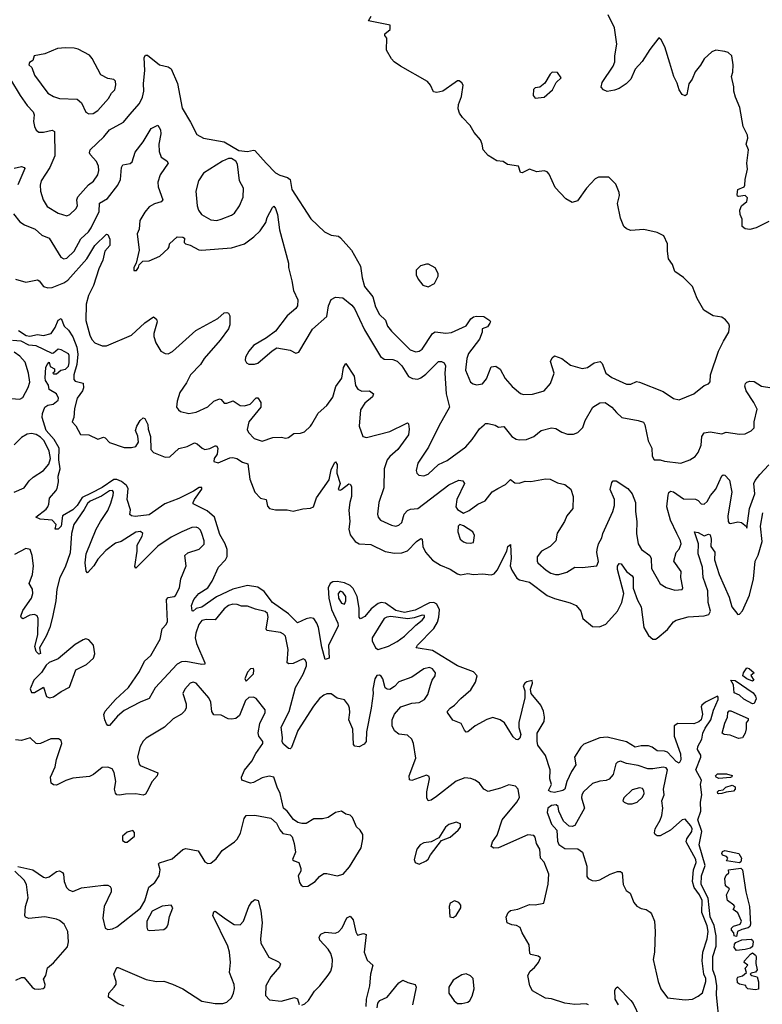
# Model space of a CAD drawing. Extents: x 1771496 to 1971148, y 471553 to 643630.
# Tile 613 of 656: x 1878524 to 1883581, y 625129 to 631832. Entities that reach past the tile are written whole.
import ezdxf

# ---------------------------------------------------------------- set-up
doc = ezdxf.new("R2010")
doc.units = 0

msp = doc.modelspace()

# ---------------------------------------------------------------- linework, layer by layer
at = {"layer": '0CON10XD'}
for points in [[(1883015, 629244), (1883115, 629284), (1883185, 629342), (1883215, 629353.8), (1883225, 629367.5), (1883227.5, 629415), (1883282.9, 629575), (1883315.8, 629644.2), (1883353.3, 629705), (1883356.2, 629745), (1883351.7, 629761.7), (1883329.5, 629789.5), (1883305.9, 629805.9), (1883245, 629816.2), (1883183.3, 629855), (1883138, 629935), (1883105, 630016), (1883045, 630078), (1882985, 630118.8), (1882970, 630165), (1882941.2, 630205), (1882934.2, 630255), (1882935.9, 630305.9), (1882909.5, 630359.5), (1882865, 630382.5), (1882773, 630403), (1882685, 630397.5), (1882655, 630407.5), (1882637.5, 630425), (1882615, 630480), (1882595, 630580), (1882608.8, 630635), (1882606.7, 630655), (1882583, 630713), (1882535, 630760), (1882465, 630760), (1882441.7, 630748.3), (1882382.5, 630685), (1882321.7, 630598.3), (1882285, 630587.5), (1882242.3, 630612.3), (1882169.5, 630689.5), (1882129.5, 630779.5), (1882115, 630796.2), (1882095, 630802.5), (1882045, 630796.7), (1881995, 630813.3), (1881945, 630790), (1881935, 630791.2), (1881920, 630835), (1881845.9, 630845.9), (1881815, 630866), (1881772.1, 630872.1), (1881715, 630906.7), (1881678.8, 630945), (1881673.8, 630985), (1881661.2, 631015), (1881619.2, 631065), (1881592.4, 631112.4), (1881539.2, 631165), (1881518.6, 631195), (1881510.5, 631225), (1881511.1, 631255), (1881531.7, 631308.3), (1881543.8, 631385), (1881535, 631402.5), (1881516.2, 631416.2), (1881505, 631416.2), (1881490, 631405), (1881405.6, 631344.4), (1881365, 631336), (1881340.9, 631340.9), (1881320.8, 631385), (1881300.2, 631410.2), (1881117.1, 631515), (1881074.3, 631544.3), (1881055, 631565.6), (1881021.8, 631625), (1881024.4, 631705), (1881009.4, 631725), (1881010, 631735), (1881046, 631765), (1881046.7, 631795), (1880900, 631825), (1880917.5, 631855)], [(1883625, 630458.8), (1883540, 630415), (1883495, 630403.3), (1883465, 630407.5), (1883444, 630424), (1883443, 630473), (1883430, 630505), (1883426.7, 630535), (1883439.2, 630565), (1883476.3, 630593.6), (1883479.4, 630619.4), (1883465, 630635.6), (1883418.3, 630628.3), (1883410.8, 630630.8), (1883408.8, 630641.2), (1883414.4, 630675), (1883456.7, 630695), (1883462, 630705), (1883463, 630743), (1883479.1, 630815), (1883474.5, 630855.5), (1883486.4, 630945), (1883471.2, 630985), (1883481.5, 631025), (1883480, 631045), (1883450, 631105), (1883428.2, 631235), (1883398.2, 631305), (1883387.9, 631345), (1883387.3, 631375), (1883371.1, 631445), (1883380, 631475), (1883382.5, 631525), (1883373.3, 631585), (1883348.3, 631608.3), (1883326.4, 631616.4), (1883265, 631623.3), (1883237, 631613), (1883184.4, 631565.6), (1883158.8, 631521.2), (1883122.6, 631477.4), (1883102.4, 631427.6), (1883081.4, 631395), (1883067.7, 631322.3), (1883055, 631312.5), (1883035, 631323.3), (1883014.2, 631355), (1883000.3, 631400.3), (1882977.5, 631445), (1882950.8, 631535), (1882917.3, 631647.3), (1882892.5, 631695), (1882875, 631707.5), (1882815, 631630), (1882762.4, 631547.6), (1882715.7, 631495), (1882685, 631426.2), (1882654.2, 631395.8), (1882607, 631363), (1882575, 631351.2), (1882525, 631342.5), (1882500, 631355), (1882483.6, 631373.6), (1882490, 631405), (1882564.2, 631515), (1882575.5, 631544.5), (1882575.5, 631585), (1882589.1, 631665), (1882575, 631777.5), (1882531.2, 631865)], [(1878995, 631190), (1879025, 631194.3), (1879055, 631214.2), (1879128.8, 631295), (1879149.4, 631330.6), (1879172.5, 631355), (1879179.1, 631389.1), (1879175, 631412.5), (1879165, 631423.8), (1879125, 631431.2), (1879077.3, 631457.3), (1879018.3, 631568.3), (1878999.5, 631589.5), (1878922.3, 631632.3), (1878895, 631638.8), (1878835, 631640), (1878780, 631635), (1878695, 631600), (1878622.5, 631585), (1878612.5, 631555), (1878590.3, 631539.7), (1878586.2, 631525), (1878606.2, 631506.2), (1878624, 631455), (1878715, 631331.4), (1878755, 631308.1), (1878795, 631295.6), (1878915, 631291.4), (1878945, 631266.7), (1878975, 631201.2), (1878995, 631190)], [(1878460.8, 631425), (1878526.1, 631315), (1878575, 631246.7), (1878614.6, 631204.6), (1878621.8, 631185), (1878617.8, 631137.8), (1878623.5, 631105), (1878635, 631080), (1878655, 631067.1), (1878685, 631066.5), (1878745, 631080), (1878760.8, 631070.8), (1878763.6, 630905), (1878730, 630825), (1878670, 630735), (1878663.1, 630705), (1878665.6, 630665.6), (1878682.9, 630605), (1878710.4, 630560.4), (1878785, 630515.7), (1878845, 630497.5), (1878865, 630505.8), (1878905, 630544.2), (1878918.1, 630565), (1878913.6, 630605), (1878920.5, 630625), (1878992.7, 630707.3), (1879026.5, 630733.5), (1879055.5, 630775), (1879062.2, 630805), (1879060, 630835), (1879046.3, 630866.3), (1879004.3, 630915), (1879000, 630925), (1879004.3, 630945), (1879096.6, 631033.4), (1879135, 631081.4), (1879230.8, 631135), (1879274.2, 631185.8), (1879339.8, 631260.2), (1879359.5, 631305), (1879368.8, 631345), (1879367.2, 631397.2), (1879375.4, 631485), (1879371.4, 631575), (1879380, 631590), (1879395, 631589.4), (1879475, 631525.5), (1879535, 631510), (1879556.2, 631496.2), (1879598.5, 631398.5), (1879629.2, 631229.2), (1879686.9, 631135), (1879729.3, 631049.3), (1879775, 631025.5), (1879915, 631000), (1880015, 630940.6), (1880075, 630933.8), (1880115, 630944.4), (1880125, 630941.9), (1880201.8, 630855), (1880265, 630788.5), (1880295, 630772.7), (1880347.3, 630757.3), (1880364.4, 630745), (1880376.4, 630675), (1880505.5, 630475.5), (1880598.3, 630388.3), (1880645, 630365.6), (1880695, 630357.5), (1880707.9, 630347.9), (1880784, 630264), (1880843.6, 630155), (1880855.4, 630075), (1880872.7, 630015), (1880929.6, 629945), (1880947.4, 629877.4), (1880975, 629826), (1881015, 629787.1), (1881029.4, 629745), (1881055, 629712.5), (1881183.5, 629585), (1881221.5, 629571.5), (1881245, 629575.5), (1881265, 629589.4), (1881335.4, 629694.6), (1881352.1, 629707.9), (1881425, 629697.3), (1881465, 629703.5), (1881565, 629748.8), (1881596.5, 629795), (1881615, 629808.9), (1881635, 629814.7), (1881685, 629811.2), (1881726, 629785), (1881730, 629775), (1881726, 629765), (1881708.3, 629741.7), (1881672.7, 629727.3), (1881672.9, 629705), (1881655, 629656), (1881581, 629559), (1881569.1, 629525), (1881559.6, 629445), (1881593.3, 629365), (1881612.1, 629352.1), (1881635, 629346), (1881675, 629353.8), (1881702.2, 629387.8), (1881735, 629468.8), (1881765, 629473.8), (1881795, 629453.8), (1881829.7, 629389.7), (1881876.9, 629335), (1881935, 629286.7), (1881955, 629281.5), (1882015, 629283.5), (1882055.6, 629294.4), (1882095, 629306.2), (1882138.6, 629355), (1882162.5, 629425), (1882138.6, 629505), (1882149.7, 629530.3), (1882166.2, 629543.8), (1882215, 629525.8), (1882275, 629481.2), (1882355, 629456.7), (1882391.2, 629465), (1882434.7, 629495.3), (1882475.5, 629505.5), (1882491.1, 629491.1), (1882515, 629425.8), (1882555.5, 629395.5), (1882655, 629350), (1882685, 629350.6), (1882725, 629368.6), (1882745.5, 629365.5), (1882905, 629301.4), (1882975, 629254), (1883015, 629244)], [(1882035, 631296.7), (1882095, 631303.3), (1882152.5, 631355), (1882176.7, 631405), (1882210, 631435), (1882185, 631472.5), (1882150, 631475), (1882135, 631460), (1882100, 631400), (1882065, 631373.3), (1882035, 631367.5), (1882022.3, 631357.7), (1882020, 631315), (1882035, 631296.7)], [(1878480.8, 630510.8), (1878525, 630455.8), (1878555.5, 630435.5), (1878629.2, 630405), (1878675, 630364.2), (1878725, 630345.7), (1878804.6, 630214.6), (1878825, 630203.3), (1878845, 630209.4), (1878895, 630255.6), (1878940.4, 630339.6), (1878992.2, 630387.8), (1879011.1, 630415), (1879064, 630526), (1879066.5, 630583.5), (1879121.8, 630615), (1879192.7, 630705), (1879210.5, 630745), (1879216.9, 630825), (1879225, 630843.8), (1879275, 630853.6), (1879289.1, 630865), (1879308.9, 630931.1), (1879365, 630999.4), (1879418.6, 631091.4), (1879465, 631113.8), (1879481.8, 631081.8), (1879484.4, 631055), (1879472.1, 630985), (1879473.6, 630933.6), (1879487.5, 630895), (1879525, 630870), (1879534.3, 630855), (1879481.1, 630775), (1879463.5, 630725), (1879465.5, 630695), (1879497.5, 630605), (1879487.3, 630592.7), (1879440.6, 630579.4), (1879405, 630557.5), (1879375, 630520.8), (1879342.7, 630465), (1879336.4, 630405), (1879323.3, 630375), (1879336.8, 630263.2), (1879316.7, 630175), (1879300, 630145), (1879300, 630125), (1879320, 630125), (1879333.3, 630145), (1879336.4, 630163.6), (1879363, 630187), (1879405, 630190.8), (1879477.4, 630222.6), (1879534, 630275), (1879542, 630285), (1879544, 630305), (1879595, 630353.1), (1879635, 630352.5), (1879646.2, 630345), (1879643.8, 630315), (1879653.3, 630305), (1879685, 630296.2), (1879744.2, 630264.2), (1879762.3, 630262.3), (1879965, 630278.6), (1880055, 630307.1), (1880117, 630353), (1880161.4, 630395), (1880199.5, 630450.5), (1880210, 630485), (1880245, 630552.5), (1880255, 630562.5), (1880265, 630547.5), (1880280, 630505), (1880292.3, 630402.3), (1880353.3, 630175), (1880354.1, 630144.1), (1880377.5, 630055), (1880387.7, 629987.7), (1880416.7, 629925), (1880416.2, 629885), (1880403.9, 629866.1), (1880346, 629815), (1880265, 629712.5), (1880205, 629665.8), (1880116.2, 629615), (1880084.5, 629575.5), (1880062, 629535), (1880060, 629515), (1880067.5, 629495), (1880085, 629486.2), (1880123.6, 629486.4), (1880145, 629493.8), (1880242.2, 629577.8), (1880275, 629597.1), (1880365, 629581.2), (1880405, 629562.5), (1880425, 629567.5), (1880516.7, 629725), (1880615, 629812.5), (1880625.7, 629885), (1880645, 629926.7), (1880675, 629944), (1880725, 629939.2), (1880785, 629889.2), (1880804.4, 629865), (1880871.2, 629721.2), (1880979.8, 629539.8), (1881005, 629521.4), (1881065, 629518.9), (1881095, 629506.4), (1881125, 629475.6), (1881172.2, 629402.2), (1881198.6, 629388.6), (1881235, 629384.4), (1881255, 629393.1), (1881290.2, 629419.8), (1881375, 629504.4), (1881395, 629505.8), (1881413.8, 629495), (1881422.2, 629475), (1881419.6, 629425), (1881428.2, 629285), (1881451.4, 629195), (1881377.5, 629065), (1881308.6, 628921.4), (1881235, 628813.3), (1881223, 628763), (1881228, 628745), (1881241.7, 628731.7), (1881275, 628727.1), (1881305, 628738.6), (1881375, 628802.9), (1881435, 628832.2), (1881560.8, 628925), (1881605, 628974.4), (1881655, 629047.1), (1881686.7, 629075), (1881695, 629083.3), (1881715, 629083.8), (1881761.7, 629071.7), (1881785, 629058), (1881821.7, 629061.7), (1881874.4, 628994.4), (1881905, 628975.8), (1881925, 628971.9), (1881975, 628973.6), (1882025, 628995.5), (1882075, 629034.4), (1882145, 629053.1), (1882175, 629050), (1882215, 629024.3), (1882255, 629010.8), (1882295, 629010), (1882325, 629022), (1882358.6, 629055), (1882375.5, 629104.5), (1882426, 629195), (1882475, 629223.8), (1882510, 629225), (1882556, 629195), (1882586.8, 629156.8), (1882625, 629124), (1882735, 629104.2), (1882771.2, 629091.2), (1882780.8, 629075), (1882802.9, 628965), (1882828, 628915), (1882830.3, 628860.3), (1882845, 628836.7), (1882885, 628835.7), (1882915, 628825.8), (1883025, 628814), (1883087.5, 628835)], [(1878485, 630820), (1878535, 630833.3), (1878555, 630826), (1878557.9, 630817.9), (1878511.3, 630708.7)], [(1879865.5, 630465.5), (1879895, 630473.8), (1879965, 630500.5), (1879987.1, 630515), (1880019.4, 630565), (1880046.3, 630623.7), (1880047.3, 630685), (1880021.2, 630735), (1880007.7, 630847.7), (1879995, 630868), (1879965, 630886.2), (1879945, 630886), (1879905, 630869.4), (1879775, 630787.8), (1879741.2, 630735), (1879722.7, 630665), (1879731.2, 630565), (1879740.9, 630535), (1879762.2, 630505), (1879825, 630470), (1879865.5, 630465.5)], [(1878495, 630064.4), (1878565, 630044.4), (1878645, 630060.8), (1878656.2, 630055), (1878685.8, 630015.8), (1878715, 630006), (1878745, 630009.2), (1878825, 630041.3), (1878850.4, 630059.6), (1878981.6, 630205), (1879035.4, 630295), (1879115, 630372.5), (1879125, 630370), (1879137.4, 630337.4), (1879137.6, 630295), (1879103.1, 630255), (1879090, 630195), (1879062.3, 630135), (1879026.5, 630023.5), (1878992.7, 629955), (1878976.4, 629895), (1878974.5, 629785), (1879000.9, 629685), (1879014, 629654), (1879035, 629631.4), (1879085, 629610.6), (1879115, 629612.5), (1879285.3, 629684.7), (1879375, 629768.6), (1879435, 629810), (1879455, 629793.3), (1879460.8, 629775), (1879436.2, 629695), (1879436.2, 629675), (1879451.2, 629631.2), (1879485.5, 629575.5), (1879515, 629560), (1879535, 629558.2), (1879565, 629572.5), (1879723.9, 629716.1), (1879872.3, 629797.7), (1879915, 629836.7), (1879935, 629838), (1879945, 629833.3), (1879954, 629815), (1879954.3, 629755), (1879945, 629728), (1879889.3, 629650.7), (1879779.1, 629525), (1879755.3, 629484.7), (1879686.5, 629415), (1879659.2, 629360.7), (1879613.5, 629295), (1879595.8, 629235), (1879591.4, 629195), (1879604, 629175), (1879618.8, 629165), (1879675, 629151.1), (1879725, 629160), (1879805, 629196.2), (1879845, 629235.6), (1879885, 629250), (1879895, 629246.7), (1879915, 629222.5), (1879935, 629221.9), (1879976.5, 629236.5), (1880025, 629205.6), (1880055, 629203.2), (1880093.1, 629215), (1880135, 629256.9), (1880145, 629258), (1880166.5, 629225), (1880166.4, 629195), (1880084.5, 629095), (1880072.1, 629042.1), (1880080.7, 629020.7), (1880120.9, 628980.9), (1880175, 628961.9), (1880247.5, 628987.5), (1880305, 628990), (1880335, 628982.5), (1880355, 628986.7), (1880390, 629015), (1880435, 629016.7), (1880463.6, 629026.4), (1880505, 629063.8), (1880512.1, 629077.9), (1880555.7, 629154.3), (1880614.2, 629205.8), (1880657.1, 629262.9), (1880675.5, 629334.5), (1880718.3, 629391.7), (1880728.1, 629465), (1880745, 629492.5), (1880801.9, 629405), (1880811.4, 629341.4), (1880826.3, 629316.3), (1880852.8, 629302.8), (1880906.7, 629305), (1880932.5, 629285), (1880925.7, 629265), (1880875, 629222.5), (1880845.5, 629175), (1880834.4, 629065), (1880861.2, 628995), (1880885, 628988.6), (1881045, 629027.9), (1881155, 629083.8), (1881165, 629086.7), (1881171.2, 629081.2), (1881175.6, 629045), (1881170.6, 629005), (1881099.1, 628905), (1881045, 628858.5), (1881026.5, 628835), (1881005.6, 628775), (1881004.5, 628645), (1880968.5, 628545), (1880960, 628465), (1880964.4, 628444.4), (1880981.2, 628425), (1881055, 628390), (1881085, 628384.2), (1881105, 628390), (1881125, 628410), (1881142.7, 628465), (1881165, 628491.1), (1881185, 628499.6), (1881236, 628504), (1881445, 628664.5), (1881515, 628697.3), (1881542.1, 628692.1), (1881552.5, 628675), (1881499.4, 628565), (1881494.3, 628515), (1881505, 628496.7), (1881545, 628472.5), (1881585, 628490), (1881643.3, 628535), (1881694.1, 628555.9), (1881741.7, 628618.3), (1881778.8, 628641.2), (1881832.5, 628667.5), (1881865, 628701.2), (1881895, 628680), (1881925, 628675.8), (1881965, 628690), (1882005, 628687.5), (1882105, 628706.2), (1882135, 628703.8), (1882185, 628680), (1882235, 628666.7), (1882276.7, 628635), (1882293.8, 628585), (1882290, 628505), (1882250, 628455), (1882234.2, 628415), (1882184.6, 628335.4), (1882174.6, 628285), (1882135, 628245.3), (1882076.9, 628215), (1882047.1, 628175), (1882046.8, 628146.8), (1882052.9, 628135), (1882108, 628085), (1882140, 628065), (1882172.5, 628055), (1882195.6, 628055.6), (1882248.6, 628071.4), (1882305, 628104.3), (1882355, 628101.9), (1882455, 628113.3), (1882465.8, 628144.2), (1882454.5, 628204.5), (1882456.2, 628225), (1882465.3, 628264.7), (1882487.3, 628305), (1882495.4, 628335), (1882562.8, 628485), (1882573.6, 628525), (1882573.6, 628565), (1882545.6, 628634.4), (1882555, 628682.5), (1882566.2, 628693.8), (1882585, 628692), (1882665, 628641.4), (1882695.3, 628605.3), (1882716.9, 628545), (1882716.2, 628485), (1882727.3, 628415), (1882724.5, 628335), (1882735, 628263.8), (1882758, 628225), (1882814.4, 628184.4), (1882822.9, 628165), (1882826.9, 628095), (1882885, 627991.2), (1882925, 627966.7), (1882985, 627947.5), (1883035, 627952.5), (1883040, 627965), (1883026, 628035), (1883028.8, 628075), (1882978.8, 628145), (1882993.8, 628205), (1883015, 628228), (1883027.7, 628265), (1883024.5, 628285), (1882999.1, 628335), (1882955.9, 628425.9), (1882930, 628515), (1882939.3, 628595), (1882945, 628614), (1882955, 628622.2), (1882975, 628618.8), (1883045, 628570), (1883125, 628568.9), (1883145, 628558.6), (1883165, 628537.1), (1883185, 628533.3), (1883205, 628551.4), (1883228.1, 628591.9), (1883265, 628636.9), (1883305, 628726.2), (1883315, 628734), (1883325, 628732), (1883356.2, 628696.2), (1883373.1, 628615), (1883345.5, 628455.5), (1883348.1, 628415), (1883355, 628404.2), (1883365, 628401.4), (1883415, 628413.3), (1883439.5, 628409.5), (1883472.5, 628382.5), (1883475, 628370), (1883493.5, 628505), (1883529.4, 628605), (1883523.1, 628675), (1883531.5, 628695), (1883563.9, 628736.1), (1883625, 628802.5)], [(1881305, 630013.3), (1881347.5, 630035), (1881372.5, 630085), (1881372.5, 630105), (1881353, 630143), (1881307, 630167), (1881295, 630167.5), (1881253.6, 630156.4), (1881223.9, 630126.1), (1881222.5, 630095), (1881237.5, 630065), (1881270, 630025), (1881305, 630013.3)], [(1878515, 629715.8), (1878566.9, 629683.1), (1878593.1, 629676.9), (1878645, 629690), (1878685, 629681.8), (1878737.5, 629695), (1878764.5, 629735.5), (1878785, 629786.7), (1878805, 629797.5), (1878825.8, 629745), (1878855, 629719.5), (1878885, 629672.5), (1878912, 629602), (1878920.2, 629555), (1878912.5, 629485), (1878892.6, 629415), (1878892.5, 629382.5), (1878902, 629372), (1878955, 629357.5), (1878957.8, 629325), (1878952.2, 629305), (1878914.3, 629255), (1878897.1, 629185), (1878892.5, 629125), (1878880, 629095), (1878905, 629066.7), (1878937.7, 629007.7), (1878995, 629006), (1879055, 628977.5), (1879095, 628990), (1879105.9, 628985.9), (1879135, 628953.3), (1879235, 628918.8), (1879285, 628918.8), (1879315, 628926.7), (1879332, 628955), (1879327.6, 628997.6), (1879311.8, 629035), (1879321.9, 629065), (1879345, 629104), (1879365, 629122.5), (1879375, 629117.5), (1879395.6, 629075.6), (1879398.6, 629045), (1879415.5, 628995), (1879415.7, 628905), (1879435, 628886), (1879515, 628854), (1879545, 628856.7), (1879606.4, 628913.6), (1879665, 628926.2), (1879715, 628950.8), (1879733.3, 628945), (1879765.5, 628915.5), (1879785, 628907.1), (1879818, 628912), (1879855, 628932), (1879865, 628930.8), (1879872.9, 628915), (1879868.2, 628875), (1879847.3, 628845), (1879844.7, 628824.7), (1879875, 628816.4), (1879955, 628849.1), (1879975, 628851.5), (1880002, 628845), (1880040.8, 628820.7), (1880077.4, 628807.4), (1880090.9, 628705), (1880124.5, 628615), (1880164.6, 628574.6), (1880201.2, 628565), (1880211.1, 628521.1), (1880224.3, 628504.3), (1880265, 628494.4), (1880345, 628494.4), (1880385, 628485.7), (1880452.7, 628502.7)], [(1883289.6, 624995), (1883268.2, 625195), (1883270.9, 625255), (1883262, 625315), (1883244.8, 625365), (1883244.8, 625454.8), (1883266, 625526), (1883266.3, 625596.3), (1883252.8, 625665), (1883226, 625725), (1883212.9, 625852.9), (1883163.5, 625945), (1883166.7, 626005), (1883192.2, 626075), (1883150, 626215), (1883168.3, 626305), (1883142.1, 626385), (1883161, 626445), (1883160.5, 626505), (1883168.6, 626555), (1883160.7, 626625), (1883167.6, 626655), (1883128.9, 626725), (1883162.7, 626812.7), (1883162, 626825), (1883140, 626865), (1883141.1, 626885), (1883170, 626935), (1883175.8, 626975), (1883190.6, 627009.4), (1883229.2, 627065), (1883249.1, 627130.9), (1883281.1, 627205), (1883281.2, 627221.2), (1883275, 627226), (1883194.6, 627185), (1883170, 627165), (1883164, 627155), (1883173.8, 627105), (1883163.3, 627066.7), (1883148.3, 627051.7), (1883115, 627038.8), (1883005, 627040), (1882981.2, 627025), (1882981.5, 626955), (1883023.4, 626833.4), (1883025, 626793.3), (1883015, 626771.5), (1882995, 626781.8), (1882935, 626844.7), (1882915, 626853.6), (1882865, 626854.7), (1882830.2, 626880.2), (1882805, 626889.3), (1882755, 626888.4), (1882715, 626880.2), (1882655, 626916.8), (1882525, 626949), (1882475, 626944), (1882365, 626899.3), (1882345, 626880.9), (1882302.4, 626812.4), (1882310.5, 626759.5), (1882280.8, 626715), (1882250, 626645), (1882235.8, 626594.2), (1882222, 626585), (1882165, 626572), (1882141.2, 626575), (1882123.8, 626585), (1882144.1, 626625), (1882134.5, 626665), (1882136.2, 626726.2), (1882104.2, 626824.2), (1882053, 626893), (1882048.3, 626918.3), (1882048.5, 626975), (1882095, 627054.3), (1882098.3, 627085), (1882090.3, 627125), (1882072.5, 627165), (1882006.1, 627246.1), (1882003.3, 627275), (1882016.2, 627316.2), (1882012.5, 627332.5), (1881977.5, 627325), (1881962.5, 627315), (1881953.3, 627296.7), (1881963.6, 627263.6), (1881964.2, 627215), (1881923.1, 627046.9), (1881923.8, 627013.8), (1881935.5, 626965), (1881930, 626940), (1881915, 626928.8), (1881905, 626932), (1881885, 626950.8), (1881862.5, 626987.5), (1881825, 627045.6), (1881795, 627065.7), (1881745, 627082.5), (1881705, 627068.1), (1881626, 627025), (1881575.8, 626984.2), (1881565, 626982), (1881551.9, 626995), (1881530.9, 627040.9), (1881474.2, 627064.2), (1881436.2, 627115), (1881436.2, 627125), (1881455.7, 627145), (1881485.2, 627164.8), (1881528.2, 627211.8), (1881595, 627269.4), (1881628.5, 627321.5), (1881637.9, 627365), (1881615, 627392.9), (1881505, 627432.4), (1881335, 627538.2), (1881223.8, 627555), (1881232.9, 627575), (1881343.1, 627686.9), (1881369.8, 627730.2), (1881378.9, 627765), (1881381.9, 627815), (1881365, 627853.2), (1881345, 627864.3), (1881315, 627862.1), (1881216.7, 627813.3), (1881145, 627797.6), (1881085, 627810.8), (1881015, 627859.5), (1880985, 627864.8), (1880965, 627857.2), (1880918.2, 627821.8), (1880875, 627768.2), (1880845, 627752.9), (1880835.4, 627765.4), (1880835.3, 627825), (1880820.8, 627905), (1880795, 627960.9), (1880775, 627979.6), (1880735, 627999.3), (1880685, 628008.5), (1880655, 628004.3), (1880637.1, 627992.9), (1880623.4, 627965), (1880628.3, 627895), (1880647.2, 627817.2), (1880690.9, 627725), (1880693.5, 627705), (1880627.5, 627572.5), (1880631.2, 627485), (1880605, 627476.2), (1880580.3, 627559.7), (1880559, 627695), (1880548.2, 627725), (1880525.7, 627755.7), (1880505, 627759.4), (1880475, 627754.1), (1880415, 627726.7), (1880355, 627786.7), (1880245.9, 627865), (1880189.3, 627939.3), (1880145, 627968.9), (1880075, 627981.4), (1879974.8, 627955.2), (1879865, 627902.9), (1879765, 627832.7), (1879725.9, 627824.1), (1879705, 627806.7), (1879697.5, 627807.5), (1879693.6, 627845), (1879709.2, 627885), (1879743.8, 627926.2), (1879805.3, 627964.7), (1879835, 628010.8), (1879877.1, 628105), (1879925.8, 628154.2), (1879937, 628177), (1879937.6, 628225), (1879922.5, 628265), (1879887.5, 628327.5), (1879851.2, 628445), (1879799.3, 628489.3), (1879706.1, 628536.1), (1879704, 628545), (1879714.3, 628565), (1879764.2, 628635), (1879765, 628648), (1879745, 628647.1), (1879707.7, 628622.3), (1879607, 628573), (1879512.9, 628537.2), (1879405, 628460.6), (1879310.9, 628450.9), (1879284.3, 628454.3), (1879274.2, 628464.2), (1879279.2, 628495), (1879254.6, 628565), (1879261.6, 628641.6), (1879251, 628661), (1879217.8, 628687.8), (1879185, 628701.1), (1879165, 628701.5), (1879085, 628648.5), (1879010.5, 628609.5), (1878950.1, 628579.9), (1878915, 628525.2), (1878885, 628494.8), (1878815.4, 628455), (1878805.3, 628385), (1878785, 628364.2), (1878764.3, 628364.3), (1878772, 628395), (1878745, 628424.4), (1878662.9, 628432.9), (1878633.3, 628445), (1878705, 628500.6), (1878715.2, 628514.8), (1878722.9, 628535), (1878726, 628575), (1878770.6, 628625), (1878778.3, 628641.7), (1878787.1, 628685), (1878785.4, 628725), (1878800.2, 628775), (1878790.5, 628835), (1878791.7, 628915), (1878759.1, 628975), (1878703.1, 629035), (1878676.5, 629125), (1878678, 629152), (1878693.8, 629195), (1878715, 629208.8), (1878752.5, 629215), (1878785, 629242.5), (1878786.9, 629255), (1878773.8, 629285), (1878723.9, 629313.9), (1878720, 629345), (1878700, 629375), (1878697.5, 629395), (1878702.5, 629465), (1878710, 629485), (1878725, 629500), (1878731.7, 629471.7), (1878760, 629455), (1878760, 629435), (1878750, 629425), (1878755, 629420), (1878775, 629420), (1878803, 629447), (1878835, 629452.5), (1878845, 629462.5), (1878855, 629473.3), (1878860.6, 629495), (1878860.8, 629545), (1878855, 629556.2), (1878806.7, 629585), (1878785, 629588.6), (1878755, 629561.2), (1878745, 629560), (1878635, 629611.8), (1878586.8, 629616.8), (1878533.6, 629643.6), (1878475, 629647.4)], [(1878465, 629252.8), (1878525, 629249.2), (1878545, 629259.5), (1878581.8, 629328.2), (1878592.2, 629365), (1878583.8, 629425), (1878560.2, 629500.2), (1878525, 629540.4), (1878485, 629569.1)], [(1883087.5, 628835), (1883122.7, 628857.3), (1883145, 628886.7), (1883164, 628935), (1883168.1, 628995), (1883185, 629020), (1883225, 629025.6), (1883305, 629013.8), (1883335, 629023.8), (1883425, 629011.2), (1883465, 629013.3), (1883505, 629032.5), (1883525, 629052.5), (1883526, 629095), (1883545, 629180), (1883523.8, 629225), (1883470.9, 629305), (1883462.7, 629337.3), (1883465.6, 629354.4), (1883475, 629364.2), (1883495, 629370.5), (1883525, 629367.9), (1883575, 629337.7), (1883645, 629326)], [(1878486.2, 628615), (1878555, 628645.7), (1878587.7, 628692.3), (1878615, 628718.5), (1878685, 628762.9), (1878722.7, 628807.3), (1878734.2, 628845.8), (1878724.7, 628894.7), (1878689.8, 628965), (1878665, 628990.2), (1878635, 629008.1), (1878605, 629014.7), (1878575, 629010), (1878535, 628988.5), (1878485, 628937.8)], [(1880452.7, 628502.7), (1880505, 628507.5), (1880525, 628516.2), (1880544, 628576), (1880630.4, 628699.6), (1880645, 628768), (1880666.7, 628815), (1880675, 628821.2), (1880685.5, 628805), (1880684.4, 628745), (1880705.6, 628675), (1880693, 628633), (1880705, 628628.8), (1880715, 628633.8), (1880765, 628672), (1880775, 628671.2), (1880783.1, 628655), (1880783.8, 628585), (1880771.6, 628545), (1880765.8, 628494.2), (1880771.1, 628415), (1880764.6, 628364.6), (1880773.3, 628325), (1880809.3, 628279.3), (1880835, 628263.1), (1880915, 628260), (1881012.4, 628212.4), (1881075, 628200), (1881125, 628201.8), (1881163.8, 628216.2), (1881225, 628279.5), (1881255, 628300.8), (1881265.4, 628295.4), (1881269.2, 628245), (1881286.5, 628206.5), (1881335, 628151.9), (1881389.8, 628119.8), (1881455, 628092.1), (1881505, 628059.5), (1881525, 628053.5), (1881575, 628062.9), (1881615, 628056.1), (1881675, 628060.4), (1881735, 628052.9), (1881755, 628060.5), (1881775.5, 628085), (1881841.4, 628215), (1881848.6, 628245), (1881865, 628260), (1881869.4, 628165), (1881864.6, 628115), (1881874.2, 628084.2), (1881909.5, 628029.5), (1881928.1, 628018.1), (1881995, 628003.8), (1882115, 627912.2), (1882165, 627892.2), (1882273.4, 627863.4), (1882313.3, 627845), (1882345.8, 627805), (1882357.5, 627755), (1882425, 627701.4), (1882472.1, 627697.9), (1882515, 627716.9), (1882594.4, 627805.6), (1882623.7, 627865), (1882637.6, 627925), (1882595, 628090), (1882595, 628111.2), (1882605, 628129.2), (1882618.5, 628128.5), (1882655, 628075.5), (1882695, 628045.5), (1882700.4, 628035), (1882701.8, 627961.8), (1882730.8, 627880.8), (1882755.4, 627835), (1882773.1, 627695), (1882805, 627640), (1882835, 627614.5), (1882853.3, 627615), (1882865, 627622.9), (1882935, 627681.6), (1882975, 627732.7), (1882994.8, 627745.2), (1883075, 627767.9), (1883185, 627773), (1883217, 627783), (1883227.9, 627805), (1883212.4, 627865), (1883208.8, 627945), (1883179.1, 628035), (1883172.6, 628105), (1883144.2, 628195), (1883146.9, 628265), (1883120, 628345), (1883145, 628340), (1883185, 628319.5), (1883215, 628330.8), (1883225, 628324.2), (1883233.4, 628295), (1883230.9, 628245), (1883257.9, 628207.9), (1883256.2, 628155), (1883287.6, 628055), (1883355, 627900.8), (1883373.4, 627835), (1883415, 627782.5), (1883425.5, 627784.5), (1883445, 627808.6), (1883494.4, 627915.6), (1883521.4, 628025), (1883532.8, 628145), (1883552.5, 628187.5), (1883579.1, 628280.9), (1883567.6, 628385), (1883584.6, 628475)], [(1882396.2, 625125), (1882381.7, 625131.7), (1882305, 625128.6), (1882235, 625136.7), (1882146.1, 625166.1), (1882105, 625170.8), (1882015, 625220), (1881997.8, 625255), (1881984.4, 625325.6), (1881998.8, 625355), (1882029.5, 625380.5), (1882057.5, 625415), (1882070, 625445), (1882055, 625457.5), (1882005, 625467.5), (1881997.5, 625475), (1881994.1, 625534.1), (1881946.2, 625615), (1881931.7, 625651.7), (1881906.4, 625666.4), (1881875, 625670), (1881844.2, 625684.2), (1881837, 625723), (1881850, 625755), (1881865, 625768.8), (1881915, 625777.5), (1881995, 625809.2), (1882035, 625806), (1882093, 625817), (1882123, 625947), (1882127.1, 626015), (1882095.9, 626095.9), (1882071.2, 626125), (1882065.8, 626185.8), (1882044, 626225), (1882035, 626267.5), (1882025, 626278.8), (1881985, 626282), (1881785, 626194.6), (1881752.4, 626192.4), (1881734.3, 626204.3), (1881743.3, 626235), (1881775, 626281.2), (1881810, 626385), (1881908.2, 626505), (1881926.7, 626536.7), (1881917.1, 626595), (1881900, 626615), (1881855, 626624.2), (1881798.6, 626601.4), (1881715, 626577.5), (1881685, 626594.2), (1881655, 626634.2), (1881625, 626655.7), (1881595, 626667.1), (1881555, 626671.9), (1881495, 626647.3), (1881362.5, 626545), (1881325, 626519.2), (1881305, 626514), (1881295.8, 626535), (1881296.7, 626575), (1881314, 626665), (1881311.2, 626681.2), (1881295, 626690), (1881195, 626652.5), (1881178, 626658), (1881176.9, 626685), (1881220.4, 626805), (1881205.5, 626905.5), (1881194, 626935), (1881165, 626962), (1881105, 626968.8), (1881075, 626990), (1881060, 627025), (1881061.2, 627065), (1881076.2, 627105), (1881120, 627155), (1881195, 627179.4), (1881245, 627183.1), (1881280, 627205), (1881302.8, 627237.2), (1881321.7, 627301.7), (1881332.5, 627335), (1881352, 627365), (1881354.2, 627385), (1881335, 627414), (1881315, 627421.4), (1881275, 627413.5), (1881195, 627357.3), (1881105.3, 627324.7), (1881075, 627292.5), (1881045, 627272), (1881025, 627273.8), (1881013.3, 627283.3), (1880997.5, 627345), (1880985, 627362.5), (1880975, 627370), (1880955, 627366.7), (1880942, 627345), (1880928, 627275), (1880930, 627245), (1880918.1, 627145), (1880886, 626985), (1880882.7, 626917.3), (1880870.3, 626899.7), (1880835, 626882), (1880806.1, 626886.1), (1880797.7, 626897.7), (1880791.2, 627001.2), (1880765.5, 627065), (1880772.7, 627115), (1880770.5, 627145), (1880763.1, 627165), (1880735, 627202), (1880685, 627214.4), (1880645, 627242.2), (1880615, 627242.1), (1880595, 627234.6), (1880565, 627210.4), (1880525, 627158.9), (1880417.4, 626992.6), (1880375, 626876.7), (1880365, 626868.8), (1880355, 626871.2), (1880319.1, 626899.1), (1880311.9, 626915), (1880313.6, 626946.4), (1880304.5, 627015), (1880358.4, 627121.6), (1880402.5, 627285), (1880453.1, 627376.9), (1880476.2, 627433.8), (1880476.5, 627455), (1880467.5, 627475), (1880455, 627480.8), (1880385, 627449.5), (1880357, 627447), (1880345, 627453.8), (1880352.7, 627545), (1880333.8, 627635), (1880320.1, 627650.1), (1880299.4, 627659.4), (1880207.1, 627675), (1880202.7, 627685), (1880215.8, 627764.2), (1880210.5, 627790.5), (1880195, 627803.2), (1880130.5, 627819.5), (1880075, 627838.9), (1880035, 627840), (1880005, 627850.9), (1879975, 627853.6), (1879945, 627843.1), (1879915, 627822), (1879853.7, 627746.3), (1879795, 627749.4), (1879765, 627741.1), (1879744.3, 627715), (1879722.8, 627655), (1879719.1, 627625), (1879727.1, 627585), (1879785.5, 627455), (1879784, 627445), (1879765, 627441.8), (1879655, 627463.8), (1879625, 627459.6), (1879597.1, 627445), (1879445.8, 627284.2), (1879405, 627210), (1879345, 627187.1), (1879235, 627129.1), (1879190, 627090), (1879135, 627026.2), (1879125, 627026.2), (1879115, 627038), (1879102.5, 627065), (1879097.3, 627102.7), (1879105.6, 627124.4), (1879175, 627204.4), (1879265.5, 627285), (1879339.6, 627395), (1879374.1, 627465.9), (1879416.7, 627503.3), (1879479.3, 627615), (1879493.3, 627685), (1879521.1, 627715), (1879530.5, 627735), (1879524.1, 627885.9), (1879535, 627899.1), (1879574.5, 627905.5), (1879585, 627912.9), (1879612.5, 627965), (1879620.5, 628025), (1879657.1, 628115), (1879648.9, 628185), (1879667.6, 628202.4), (1879745, 628227.8), (1879779.4, 628260.6), (1879780.5, 628285), (1879764.5, 628335), (1879755, 628357.5), (1879740.6, 628370.6), (1879725, 628376.5), (1879695, 628375.5), (1879628.6, 628345), (1879555, 628309.1), (1879465, 628248.9), (1879315, 628098.8), (1879308.8, 628108.8), (1879324.4, 628215), (1879324, 628255), (1879358.6, 628315), (1879362.5, 628335), (1879347.2, 628347.2), (1879315, 628342.2), (1879215, 628280.8), (1879175, 628268.9), (1879110.5, 628219.5), (1879055, 628160.6), (1879027.9, 628115), (1878985, 628066.2), (1878977.1, 628077.1), (1878969.6, 628135), (1878976.9, 628195), (1879045, 628364.3), (1879073.2, 628416.8), (1879125, 628490.8), (1879145, 628541.2), (1879160.6, 628595), (1879162.3, 628615), (1879155, 628627.3), (1879135, 628625.6), (1879081.5, 628588.5), (1879003.8, 628555), (1878985, 628538.9), (1878962.9, 628497.1), (1878891.9, 628395), (1878876.1, 628335), (1878868.1, 628201.9), (1878833.8, 628105), (1878797.5, 628035), (1878776.9, 627955), (1878769.3, 627875), (1878746.5, 627765), (1878728.2, 627695), (1878704.6, 627635), (1878659.4, 627555), (1878665, 627517.5), (1878655, 627512), (1878635, 627532), (1878626.9, 627565), (1878646.8, 627645), (1878650.3, 627755), (1878643.2, 627773.2), (1878625, 627783.5), (1878591.9, 627778.1), (1878545, 627754.3), (1878535, 627760), (1878532, 627772), (1878545, 627810.6), (1878605, 627893.1), (1878613.3, 627925), (1878611.2, 627955), (1878587.9, 627995), (1878610.3, 628055), (1878617.6, 628115), (1878609.6, 628185), (1878595.8, 628225), (1878565, 628231.4), (1878488.4, 628191.6)], [(1881592.3, 628267.7), (1881615, 628273.8), (1881620.5, 628320.5), (1881608.8, 628345), (1881545, 628387.5), (1881520, 628395), (1881510, 628385), (1881507.5, 628345), (1881523.3, 628295), (1881545, 628278), (1881565, 628271.4), (1881592.3, 628267.7)], [(1880735, 627853.8), (1880745.2, 627874.8), (1880744.1, 627905), (1880725, 627933.9), (1880705, 627940.8), (1880691.3, 627925), (1880693.7, 627893.7), (1880715, 627860.4), (1880735, 627853.8)], [(1880965, 627544.3), (1881035, 627567.3), (1881095, 627600), (1881145, 627636), (1881220.5, 627709.5), (1881265, 627743.8), (1881279.2, 627765), (1881279.4, 627775), (1881265, 627779.4), (1881210.4, 627759.6), (1881166.4, 627753.6), (1881051.5, 627768.5), (1881024.3, 627765.7), (1881005, 627756.2), (1880923.6, 627623.6), (1880924, 627604), (1880946.7, 627556.7), (1880965, 627544.3)], [(1878726.6, 627216.6), (1878755, 627223.2), (1878805, 627258.8), (1878862.6, 627287.4), (1878905, 627405.7), (1878978.3, 627441.7), (1879026.7, 627485), (1879036.2, 627515), (1879026.7, 627573.3), (1878995, 627611.2), (1878975, 627617.5), (1878955, 627611.1), (1878900.9, 627579.1), (1878785, 627481.2), (1878725, 627455.6), (1878705, 627438.9), (1878671.4, 627388.6), (1878619.6, 627335), (1878595, 627277.5), (1878605, 627252.5), (1878625, 627252.9), (1878685, 627287.5), (1878706, 627225), (1878726.6, 627216.6)], [(1880065, 627330), (1880115, 627380), (1880119.2, 627405), (1880115, 627416), (1880095, 627412), (1880075, 627391.2), (1880057.5, 627345), (1880065, 627330)], [(1883515, 627330), (1883475, 627345.6), (1883449.2, 627365), (1883452.1, 627385), (1883475, 627419.4), (1883490.8, 627415), (1883526.2, 627385), (1883503.3, 627366.7), (1883522.5, 627335), (1883515, 627330)], [(1878511.4, 626068.6), (1878614.1, 626044.1), (1878685, 625994), (1878700.8, 625990.8), (1878725, 625997.5), (1878775, 626034), (1878795, 626038.8), (1878815, 626026.7), (1878822, 626015), (1878827.1, 625965), (1878842.5, 625925), (1878858.3, 625908.3), (1878885, 625897.5), (1878945, 625921.9), (1879095, 625941.5), (1879125, 625940), (1879140.3, 625930.3), (1879146.9, 625916.9), (1879145.6, 625895), (1879099.1, 625795), (1879090.9, 625715), (1879106.6, 625646.6), (1879125, 625638.5), (1879155, 625642.1), (1879185, 625656.2), (1879345.8, 625784.2), (1879375.8, 625834.2), (1879402.9, 625927.1), (1879445, 625959.4), (1879474.4, 626005), (1879480.6, 626045), (1879468, 626085), (1879475, 626092), (1879561.3, 626118.7), (1879635, 626182.5), (1879655, 626190), (1879740, 626175), (1879785, 626098.8), (1879805, 626088), (1879825, 626089.2), (1879860.9, 626119.1), (1879903.4, 626176.6), (1879985.7, 626234.3), (1880005, 626253.8), (1880027.5, 626295), (1880051.2, 626395), (1880065.9, 626414.1), (1880125, 626416), (1880235, 626396.7), (1880272.3, 626362.3), (1880295, 626317.5), (1880315, 626292.5), (1880365, 626282.5), (1880378.3, 626268.3), (1880392.5, 626225), (1880401.9, 626165), (1880382, 626115), (1880392.5, 626105), (1880424.2, 626094.2), (1880438.6, 626055), (1880438.6, 626035), (1880420, 626005), (1880429.7, 625959.7), (1880441.1, 625941.1), (1880455, 625932), (1880485, 625934.2), (1880535.5, 625964.5), (1880565, 626000), (1880595, 626018.8), (1880615, 626020.8), (1880685, 626004.5), (1880727.1, 626015), (1880768.6, 626065), (1880850, 626195), (1880861.2, 626255), (1880860, 626285), (1880843.3, 626315), (1880817.7, 626337.7), (1880790.5, 626400.5), (1880775, 626416.7), (1880745, 626423.3), (1880715, 626443.8), (1880675, 626434), (1880625, 626401.5), (1880585, 626391.9), (1880527.7, 626392.3), (1880475, 626359.4), (1880445, 626359.2), (1880417.5, 626367.5), (1880387.1, 626387.1), (1880345, 626443.3), (1880320, 626465), (1880296.9, 626565), (1880276.7, 626606.7), (1880255, 626675.7), (1880222.2, 626682.2), (1880175, 626671.8), (1880115, 626638.5), (1880095.5, 626634.5), (1880036, 626655), (1880034.5, 626675), (1880055, 626724.3), (1880105.2, 626784.8), (1880132.2, 626837.8), (1880178.5, 626905), (1880178.8, 626918.8), (1880151.8, 626955), (1880148.2, 626978.2), (1880158.7, 627041.3), (1880196, 627115), (1880196.2, 627135), (1880135, 627210), (1880115, 627220), (1880085, 627217.5), (1880061.7, 627198.3), (1880020, 627095), (1879995.5, 627074.5), (1879965, 627070.8), (1879943.3, 627073.3), (1879895, 627097.1), (1879845, 627100), (1879832.2, 627122.2), (1879826, 627186), (1879812.2, 627215), (1879726.2, 627315), (1879705, 627322.5), (1879685, 627316), (1879649.2, 627275), (1879634.3, 627245), (1879657.8, 627175), (1879656.2, 627145), (1879646.2, 627125), (1879625.5, 627105), (1879568.3, 627071.7), (1879510.6, 627015), (1879385, 626941.1), (1879365, 626921.4), (1879344.6, 626885), (1879325.4, 626815), (1879337.3, 626765), (1879345, 626754.5), (1879463.8, 626705), (1879460, 626685), (1879426, 626645), (1879390, 626575), (1879379.5, 626560.5), (1879365, 626553.8), (1879315, 626562.9), (1879245, 626560.8), (1879202.3, 626552.3), (1879185.8, 626555.8), (1879175, 626567.5), (1879169.2, 626595), (1879177.3, 626645), (1879167.4, 626707.4), (1879152.7, 626732.7), (1879125, 626743.5), (1879085, 626740.8), (1879027.2, 626692.8), (1878999.8, 626680.2), (1878885, 626668.5), (1878836.9, 626653.1), (1878775, 626622), (1878755, 626623.8), (1878737.5, 626635), (1878732.9, 626675), (1878765.6, 626745), (1878774.4, 626795.6), (1878810.8, 626905), (1878806.2, 626925), (1878787.5, 626937.5), (1878735, 626936.7), (1878665, 626904.3), (1878645, 626902), (1878635, 626903.8), (1878595, 626943.8), (1878535, 626924.4), (1878495, 626928.9)], [(1883515, 627174.4), (1883455, 627206.2), (1883425, 627234.3), (1883388.9, 627248.9), (1883384, 627305), (1883366, 627335), (1883395, 627334.6), (1883519.3, 627249.3), (1883535, 627227.5), (1883537.8, 627207.8), (1883525, 627176.9), (1883515, 627174.4)], [(1883418.9, 626938.9), (1883361.4, 626961.4), (1883320, 626965), (1883308.5, 626975), (1883325, 627042.9), (1883343.9, 627085), (1883346.2, 627115), (1883355, 627127.1), (1883367.3, 627127.3), (1883484.2, 627075), (1883485, 627064), (1883470.8, 627045), (1883471.1, 627005), (1883464.2, 626975), (1883445, 626943.3), (1883418.9, 626938.9)], [(1883055, 625160), (1883105, 625164.4), (1883145, 625184.3), (1883173, 625207), (1883195.2, 625285), (1883196.8, 625305), (1883183.3, 625335), (1883172.1, 625425), (1883176.7, 625485), (1883205.6, 625574.4), (1883212.2, 625625), (1883205, 625664.6), (1883169.9, 625755), (1883171.9, 625835), (1883153.5, 625875), (1883116.1, 625925), (1883105.6, 625965), (1883111.4, 626045), (1883129.3, 626095), (1883129.1, 626115), (1883062.6, 626235), (1883067, 626255), (1883100.5, 626305), (1883102.1, 626325), (1883095, 626345.4), (1883055, 626390), (1883035, 626385.8), (1882954.6, 626315.4), (1882885, 626277.1), (1882865, 626276), (1882850, 626285), (1882846.2, 626296.2), (1882851.4, 626325), (1882886.3, 626383.7), (1882897.5, 626415), (1882902.7, 626465), (1882896.4, 626515), (1882913.1, 626555), (1882908.9, 626595), (1882934.6, 626725), (1882925, 626738.5), (1882905, 626744.6), (1882835, 626731.2), (1882801.6, 626731.6), (1882734.7, 626754.7), (1882655, 626768.9), (1882615, 626784.2), (1882595, 626778.8), (1882584.3, 626765.7), (1882565.4, 626694.6), (1882537.6, 626662.4), (1882517.4, 626652.6), (1882475, 626647.9), (1882425, 626631.9), (1882362.5, 626575), (1882350.8, 626555), (1882349.2, 626535), (1882370.6, 626465), (1882304.1, 626345.9), (1882285, 626338.8), (1882265, 626341.2), (1882226.2, 626375), (1882195.7, 626445), (1882190, 626475), (1882176.3, 626486.3), (1882145, 626483.3), (1882120.8, 626465), (1882114.7, 626435), (1882126.5, 626405), (1882145.4, 626355.4), (1882182, 626315), (1882185, 626240), (1882195, 626216.2), (1882235, 626190), (1882325, 626186.7), (1882356.1, 626166.1), (1882385, 626070), (1882385, 626000), (1882395.9, 625985.9), (1882422.7, 625972.7), (1882445, 625970), (1882475, 625976.2), (1882545, 626016.2), (1882595, 626033.3), (1882615, 626033.3), (1882627.5, 626025), (1882633.8, 625945), (1882653.8, 625905), (1882680, 625885), (1882705, 625822.5), (1882726.4, 625796.4), (1882755, 625782.5), (1882790, 625775), (1882816.4, 625756.4), (1882826, 625746), (1882846, 625695), (1882850.8, 625625), (1882846.2, 625485), (1882837.9, 625435), (1882871.5, 625285), (1882889.1, 625235), (1882935, 625172.9), (1883055, 625160)], [(1883285, 626666.5), (1883265.7, 626675), (1883262.9, 626685), (1883275, 626699.3), (1883337.9, 626697.9), (1883375, 626686.7), (1883373, 626677), (1883365, 626673.8), (1883285, 626666.5)], [(1883285, 626561.2), (1883277.5, 626565), (1883275, 626575.6), (1883285, 626584.4), (1883315, 626590), (1883331.7, 626608.3), (1883375, 626620.5), (1883395, 626609.4), (1883395.9, 626594.1), (1883385, 626580), (1883335, 626574), (1883305, 626563.3), (1883285, 626561.2)], [(1882695, 626493.1), (1882728.8, 626505), (1882765, 626538.8), (1882776.9, 626565), (1882775, 626582.5), (1882765, 626598), (1882744.1, 626604.1), (1882695, 626588.6), (1882638, 626535), (1882631.2, 626515), (1882640, 626505), (1882665, 626494.3), (1882695, 626493.1)], [(1881245, 626084), (1881292.5, 626105), (1881305, 626116.7), (1881322.1, 626147.9), (1881395.8, 626244.2), (1881455, 626266.9), (1881508.6, 626315), (1881525.6, 626335), (1881525, 626358.8), (1881495, 626370), (1881445, 626354.2), (1881424.2, 626335), (1881378, 626262), (1881325, 626236.2), (1881275, 626228.6), (1881250, 626215), (1881228, 626185), (1881209.2, 626115), (1881216.7, 626095), (1881245, 626084)], [(1879242.7, 626232.7), (1879255, 626233.8), (1879306, 626275), (1879305, 626300), (1879295, 626312.5), (1879255, 626300.8), (1879224, 626275), (1879223.3, 626245), (1879242.7, 626232.7)], [(1883425, 626092.2), (1883337.5, 626105), (1883346.2, 626125), (1883336.7, 626135), (1883308.9, 626145), (1883304.2, 626155), (1883309.8, 626170.2), (1883325, 626177.5), (1883420, 626155), (1883438.7, 626125), (1883435, 626098.8), (1883425, 626092.2)], [(1878497, 625293), (1878535, 625312.5), (1878555, 625312.5), (1878608.8, 625245), (1878625.6, 625235.6), (1878655, 625232.5), (1878683.4, 625236.6), (1878695, 625246.7), (1878696.5, 625265), (1878685, 625300), (1878700.8, 625325), (1878712.3, 625377.7), (1878755, 625411.4), (1878850.3, 625519.7), (1878856.4, 625553.6), (1878850.8, 625625), (1878826.4, 625675), (1878795, 625700.8), (1878775, 625709.2), (1878695, 625725.5), (1878585, 625712.5), (1878562.7, 625722.7), (1878558, 625735), (1878564.2, 625795), (1878582.2, 625855), (1878571.1, 625945), (1878555, 625974.4), (1878490.8, 626035)], [(1883405, 625591.2), (1883390, 625595), (1883386.7, 625615), (1883371.6, 625635), (1883371.2, 625648.8), (1883385, 625661.9), (1883430, 625675), (1883438, 625695), (1883413.1, 625753.1), (1883382.5, 625775), (1883393.3, 625795), (1883386.7, 625805), (1883344.7, 625835), (1883337.9, 625875), (1883356.2, 625915), (1883331.2, 625935), (1883324.6, 625985.4), (1883335, 626007.5), (1883352.5, 626025), (1883350, 626045), (1883435, 626055.6), (1883446.2, 626045), (1883468.7, 625895), (1883492.8, 625795), (1883501.1, 625675), (1883495, 625658.2), (1883485, 625650.3), (1883440.7, 625639.3), (1883412, 625625), (1883405, 625591.2)], [(1879235, 625115.7), (1879195, 625132), (1879128.3, 625178.3), (1879130, 625205), (1879168, 625245), (1879180, 625265), (1879180.8, 625285), (1879164.2, 625335), (1879185, 625380), (1879195, 625380), (1879385, 625299.2), (1879455, 625285.7), (1879505, 625285.8), (1879565, 625265.7), (1879635, 625235.6), (1879765, 625151.2), (1879855, 625133.8), (1879906.2, 625133.8), (1879934, 625145), (1879965.4, 625174.6), (1879980.4, 625205), (1879986.5, 625236.5), (1879984, 625264), (1879953.5, 625345), (1879960, 625415), (1879952.5, 625485), (1879941.8, 625525), (1879840, 625735), (1879845, 625760), (1879855, 625763.3), (1879925, 625711.1), (1879985, 625673.1), (1880025, 625671.4), (1880047.8, 625695), (1880085, 625796), (1880105, 625828), (1880125, 625843.8), (1880147, 625837), (1880165.6, 625765), (1880175.6, 625685), (1880163.5, 625575), (1880166.6, 625546.6), (1880220.2, 625450.2), (1880285, 625418), (1880298.8, 625405), (1880292.5, 625385), (1880232.9, 625317.1), (1880200.8, 625255), (1880198.5, 625188.5), (1880225, 625158.8), (1880305, 625151.9), (1880395.9, 625175.9), (1880415.7, 625165.7), (1880427.7, 625127.7)], [(1879405, 625631.2), (1879445, 625634.2), (1879505, 625638.8), (1879525.5, 625654.5), (1879535.7, 625675), (1879543, 625727), (1879566.2, 625785), (1879555, 625803.3), (1879493, 625797), (1879426.4, 625763.6), (1879390, 625695), (1879388.8, 625655), (1879395, 625637.5), (1879405, 625631.2)], [(1881475, 625720), (1881495.8, 625735), (1881528, 625785), (1881528, 625805), (1881515, 625823.3), (1881485, 625834), (1881455, 625817.5), (1881447.5, 625795), (1881452.5, 625725), (1881475, 625720)], [(1880444.3, 625124.3), (1880465, 625133.3), (1880490.6, 625155), (1880531.4, 625218.6), (1880568.5, 625255), (1880625, 625327.5), (1880642.4, 625355), (1880651.5, 625388.5), (1880653.4, 625433.4), (1880642.9, 625475), (1880624.5, 625505), (1880567.5, 625565), (1880562.7, 625587.3), (1880575, 625606.2), (1880605, 625620), (1880672.6, 625612.6), (1880695, 625621.8), (1880720.1, 625649.9), (1880752, 625718), (1880775, 625728.8), (1880794.4, 625704.4), (1880812.9, 625622.9), (1880825, 625600), (1880865, 625612), (1880883.8, 625605), (1880869.6, 625485), (1880889.1, 625429.1), (1880928.8, 625395), (1880913.3, 625335), (1880905.6, 625255), (1880882, 625165), (1880880, 625115)], [(1883405, 625495.6), (1883389.2, 625515), (1883390.7, 625539.3), (1883400.1, 625549.9), (1883440.9, 625569.1), (1883505, 625573.1), (1883515, 625566.9), (1883518.7, 625555), (1883515, 625523.3), (1883499.5, 625510.5), (1883465, 625503.3), (1883405, 625495.6)], [(1883535, 625227.1), (1883482.5, 625235), (1883470, 625245), (1883468.3, 625258.3), (1883425, 625265.5), (1883412, 625275), (1883410, 625305), (1883415, 625314.2), (1883445.7, 625324.3), (1883472.5, 625345), (1883463.8, 625375), (1883482.5, 625395), (1883456.7, 625415), (1883458.8, 625425), (1883500, 625470), (1883515, 625478.8), (1883534.4, 625465), (1883538, 625455), (1883537.2, 625407.2), (1883545.9, 625365), (1883535, 625347.5), (1883505, 625342.5), (1883497.5, 625335), (1883510, 625325), (1883545, 625317.1), (1883555, 625282.5), (1883555, 625233.3), (1883535, 625227.1)], [(1881535, 625134.4), (1881575, 625144.4), (1881588.1, 625155), (1881605.9, 625184.1), (1881617.5, 625235), (1881612.5, 625305), (1881593.2, 625323.2), (1881565, 625337.5), (1881535, 625330), (1881476.3, 625293.7), (1881445.7, 625245), (1881445.7, 625205), (1881482.2, 625152.2), (1881505, 625135.6), (1881535, 625134.4)], [(1880958.1, 625105), (1880961.7, 625138.3), (1880976.7, 625155), (1881025, 625178.8), (1881055.3, 625214.7), (1881104.7, 625275.3), (1881133.6, 625293.6), (1881167.5, 625277.5), (1881216.2, 625265), (1881222.9, 625245), (1881198.8, 625125)], [(1882601.9, 625125), (1882579.1, 625165), (1882576.2, 625225), (1882585, 625242.5), (1882595, 625247.5), (1882686.2, 625155), (1882701.2, 625135), (1882743.8, 625045)]]:
    msp.add_lwpolyline(points, dxfattribs=at)

doc.saveas('drawing.dxf')
